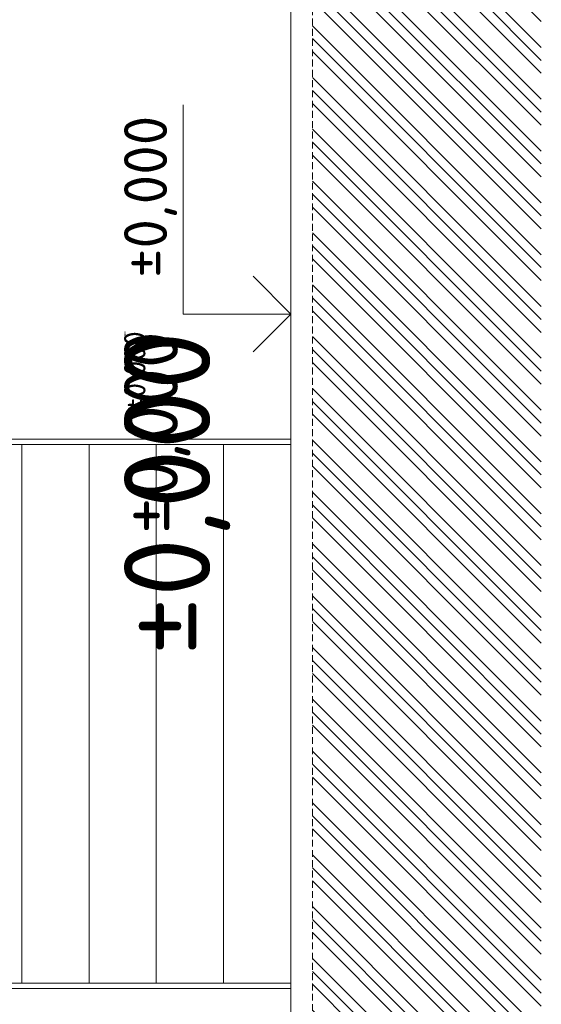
# Model space of a CAD drawing. Header units: millimetres. Extents: x -15830 to 4680139, y -28864 to 2281735.
# Tile 361 of 577: x 130375 to 135219, y 313848 to 322984. Entities that reach past the tile are written whole.
import ezdxf
from ezdxf.enums import TextEntityAlignment as Align

# ---------------------------------------------------------------- set-up
doc = ezdxf.new("R2010")
doc.units = ezdxf.units.MM
doc.linetypes.add('HIDDEN', pattern=[9.525, 6.35, -3.175])
for name, color, linetype in [('0 @ 1', 7, 'Continuous'), ('0 @ 10', 7, 'Continuous'), ('0 @ 100', 7, 'Continuous'), ('0 @ 200', 7, 'Continuous'), ('0 @ 250 (1)', 7, 'Continuous'), ('0 @ 250 (2)', 7, 'Continuous'), ('0 @ 400', 7, 'Continuous'), ('NWT_UT_ZARIZENI', 4, 'Continuous')]:
    doc.layers.add(name, color=color, linetype=linetype)
for name, color, linetype, lineweight in [('A99_N_kce-pohl', 1, 'Continuous', 9), ('A99_N_koty-200', 5, 'Continuous', 5), ('A99_N_koty-200-vysk', 6, 'Continuous', 9), ('A99_S_kce-rez-sil', 7, 'Continuous', 15), ('A99_S_sraf', 252, 'Continuous', 9)]:
    doc.layers.add(name, color=color, linetype=linetype, lineweight=lineweight)
doc.styles.add('A99_kota', font='isocpeur.ttf', dxfattribs={"height": 2})

# ---------------------------------------------------------------- blocks, each defined once
blk = doc.blocks.new('*U28')
at = {"color": 0, "linetype": 'ByBlock', "lineweight": -2}
blk.add_line((-3, 0), (7, 0), dxfattribs=at)
for points in [[(0, 0), (0, 5), (0, 5), (9.7, 5)], [(-1.75, 1.75), (0, 0), (1.75, 1.75)]]:
    blk.add_lwpolyline(points, dxfattribs=at)
at = {"color": 0, "linetype": 'ByBlock', "lineweight": -2, "style": 'A99_kota'}
for tag, p in [('VYSKA', (9.2, 7.75)), ('POPIS', (9.2, 4.5))]:
    blk.add_attdef(tag, text='', height=2, dxfattribs=at).set_placement(p, align=Align.TOP_RIGHT)
blk = doc.blocks.new('*U948')
at = {"layer": 'A99_N_koty-200-vysk', "lineweight": 5}
ref = blk.add_blockref('*U28', (132894, 320253.3), dxfattribs=dict(at, xscale=200, yscale=200, zscale=200, rotation=90.00000000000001))
ref.add_attrib('VYSKA', '±0,000', dxfattribs={"layer": '0 @ 400', "color": 0, "linetype": 'ByBlock', "lineweight": -2, "height": 800, "rotation": 90, "style": 'A99_kota'}).set_placement((131344, 320093.3), align=Align.TOP_RIGHT)
ref = blk.add_blockref('*U28', (132894, 320253.3), dxfattribs=dict(at, xscale=200, yscale=200, zscale=200, rotation=90.00000000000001))
ref.add_attrib('VYSKA', '±0,000', dxfattribs={"layer": '0 @ 250 (1)', "color": 0, "linetype": 'ByBlock', "lineweight": -2, "height": 500, "rotation": 90, "style": 'A99_kota'}).set_placement((131344, 320093.3), align=Align.TOP_RIGHT)
ref = blk.add_blockref('*U28', (132894, 320253.3), dxfattribs=dict(at, xscale=200, yscale=200, zscale=200, rotation=90.00000000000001))
ref.add_attrib('VYSKA', '±0,000', dxfattribs={"layer": '0 @ 250 (2)', "color": 0, "linetype": 'ByBlock', "lineweight": -2, "height": 500, "rotation": 90, "style": 'A99_kota'}).set_placement((131344, 320093.3), align=Align.TOP_RIGHT)
ref = blk.add_blockref('*U28', (132894, 320253.3), dxfattribs=dict(at, xscale=200, yscale=200, zscale=200, rotation=90.00000000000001))
ref.add_attrib('VYSKA', '±0,000', dxfattribs={"layer": '0 @ 200', "color": 0, "linetype": 'ByBlock', "lineweight": -2, "height": 400, "rotation": 90, "style": 'A99_kota'}).set_placement((131344, 322093.3), align=Align.TOP_RIGHT)
ref = blk.add_blockref('*U28', (132894, 320253.3), dxfattribs=dict(at, xscale=200, yscale=200, zscale=200, rotation=90.00000000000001))
ref.add_attrib('VYSKA', '±0,000', dxfattribs={"layer": '0 @ 100', "color": 0, "linetype": 'ByBlock', "lineweight": -2, "height": 200, "rotation": 90, "style": 'A99_kota'}).set_placement((131344, 320093.3), align=Align.TOP_RIGHT)
ref = blk.add_blockref('*U28', (132894, 320253.3), dxfattribs=dict(at, xscale=200, yscale=200, zscale=200, rotation=90.00000000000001))
ref.add_attrib('VYSKA', '±0,000', dxfattribs={"layer": '0 @ 10', "color": 0, "linetype": 'ByBlock', "lineweight": -2, "height": 20, "rotation": 90, "style": 'A99_kota'}).set_placement((131344, 320093.3), align=Align.TOP_RIGHT)
ref = blk.add_blockref('*U28', (132894, 320253.3), dxfattribs=dict(at, xscale=200, yscale=200, zscale=200, rotation=90.00000000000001))
ref.add_attrib('VYSKA', '±0,000', dxfattribs={"layer": '0 @ 1', "color": 0, "linetype": 'ByBlock', "lineweight": -2, "height": 2, "rotation": 90, "style": 'A99_kota'}).set_placement((131344, 320093.3), align=Align.TOP_RIGHT)

msp = doc.modelspace()

# ---------------------------------------------------------------- hatches: boundary and pattern name
at = {"layer": 'A99_S_sraf', "linetype": 'Continuous', "lineweight": 0}
h = msp.add_hatch(dxfattribs=at)
h.set_pattern_fill('ZEM_PUVODNI', color=256, scale=85)
h.set_pattern_definition([(135, (127233.95, 244883.25), (-240.4163, -240.4163), []), (135, (127233.95, 245003.46), (-240.4163, -240.4163), []), (135, (127233.95, 245123.67), (-240.4163, -240.4163), [])])
h.paths.add_polyline_path([(133706.307, 226798.285), (133351.356, 239257.124), (133244.089, 242832.689), (133839.23, 243003.645), (133778.95, 243313.252), (133778.95, 243683.252), (133093.95, 243683.252), (133093.95, 327933.252), (135218.95, 327933.252), (135218.95, 226795.752)])

# ---------------------------------------------------------------- linework, layer by layer
at = {"layer": 'A99_N_kce-pohl', "color": 1, "linetype": 'Continuous', "lineweight": 5}
for points in [[(130393.95, 319043.252), (130393.95, 319043.252), (130393.95, 314043.252)], [(131018.95, 319043.252), (131018.95, 319043.252), (131018.95, 314043.252)], [(131643.95, 319043.252), (131643.95, 319043.252), (131643.95, 314043.252)], [(132268.95, 319043.252), (132268.95, 319043.252), (132268.95, 314043.252)]]:
    msp.add_lwpolyline(points, dxfattribs=at)
at = {"layer": 'A99_N_koty-200', "color": 1, "linetype": 'Continuous', "lineweight": 0}
for points in [[(132893.95, 319093.252), (127843.95, 319093.252), (127843.95, 313993.252), (132893.95, 313993.252)], [(132893.95, 319043.252), (127893.95, 319043.252), (127893.95, 314043.252), (132893.95, 314043.252)]]:
    msp.add_lwpolyline(points, close=True, dxfattribs=at)
at = {"layer": 'A99_S_kce-rez-sil', "color": 7, "linetype": 'Continuous', "lineweight": 15}
msp.add_line((132893.949, 271013.252), (132893.95, 327933.252), dxfattribs=at)
at = {"layer": 'A99_S_kce-rez-sil', "color": 7, "linetype": 'HIDDEN', "lineweight": 5, "ltscale": 10}
msp.add_line((133093.95, 243683.252), (133093.95, 327933.252), dxfattribs=at)

# ---------------------------------------------------------------- block references
at = {"layer": 'NWT_UT_ZARIZENI'}
msp.add_blockref('*U948', (0, 0), dxfattribs=at)

doc.saveas('drawing.dxf')
